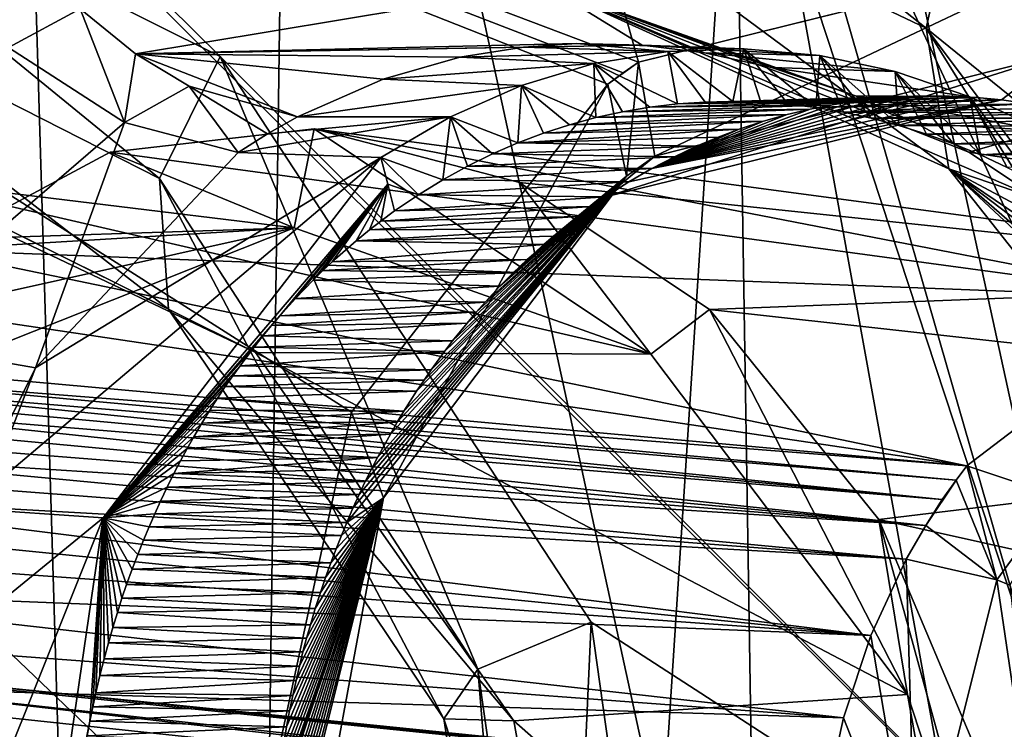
# Model space of a CAD drawing. Header units: metres. Extents: x -150 to 307, y -550 to 84.
# Tile 886 of 1056: x 197.62 to 199.82, y 21.53 to 23.11. Entities that reach past the tile are written whole.
import ezdxf

# ---------------------------------------------------------------- set-up
doc = ezdxf.new("R2010")
doc.units = ezdxf.units.M
doc.layers.add('solid_26006363', color=7, linetype='CONTINUOUS')

msp = doc.modelspace()

# ---------------------------------------------------------------- linework, layer by layer
at = {"layer": 'solid_26006363'}
for points in [[(198.146072, 19.081144, 915.328857), (191.749893, 36.108906, 906.628174), (198.41069, 38.132439, 912.562683)], [(201.605789, 19.081154, 918.411316), (198.146072, 19.081144, 915.328857), (198.41069, 38.132439, 912.562683)], [(201.605789, 19.081154, 918.411316), (198.41069, 38.132439, 912.562683), (205.239792, 37.984932, 918.647217)], [(198.146072, 19.081144, 915.328857), (194.786896, 17.972216, 912.335938), (191.749893, 36.108906, 906.628174)], [(195.57663, 23.699755, 914.655701), (198.959854, 19.839836, 918.063721), (199.6026, 29.737734, 917.342285)], [(199.6026, 29.737734, 917.342285), (198.959854, 19.839836, 918.063721), (202.936172, 23.730301, 921.004456)], [(197.49939, 28.427597, 887.107788), (197.543106, 21.500381, 886.020935), (197.745209, 20.259525, 886.010071)], [(199.273422, 20.28787, 887.226379), (197.49939, 28.427597, 887.107788), (197.745209, 20.259525, 886.010071)], [(199.213806, 23.998127, 887.716125), (197.49939, 28.427597, 887.107788), (199.273422, 20.28787, 887.226379)], [(200.112289, 20.98333, 886.060059), (197.798233, 28.011444, 885.341064), (198.491455, 28.405952, 885.955994)], [(200.112289, 20.98333, 886.060059), (198.491455, 28.405952, 885.955994), (200.232315, 23.810326, 886.566345)], [(194.854202, 26.207144, 882.780518), (197.798233, 28.011444, 885.341064), (200.112289, 20.98333, 886.060059)], [(194.400238, 24.759024, 875.963806), (197.892883, 26.980333, 878.891357), (199.002686, 23.019934, 879.107117)], [(202.824585, 23.965431, 882.221741), (199.002686, 23.019934, 879.107117), (197.892883, 26.980333, 878.891357)], [(198.069107, 23.032171, 884.737427), (194.854202, 26.207144, 882.780518), (200.112289, 20.98333, 886.060059)], [(198.069107, 23.032171, 884.737427), (196.869461, 23.629568, 883.897461), (194.854202, 26.207144, 882.780518)], [(204.324173, 19.64069, 891.250977), (202.098785, 24.911438, 890.194153), (199.213806, 23.998127, 887.716125)], [(198.968033, 22.99572, 879.077209), (194.400238, 24.759024, 875.963806), (199.002686, 23.019934, 879.107117)], [(198.32724, 20.086967, 878.185974), (196.227356, 18.854387, 876.440918), (194.400238, 24.759024, 875.963806)], [(198.136459, 21.19021, 878.190125), (198.32724, 20.086967, 878.185974), (194.400238, 24.759024, 875.963806)], [(198.361938, 22.23838, 878.508057), (198.136459, 21.19021, 878.190125), (194.400238, 24.759024, 875.963806)], [(198.934006, 22.970604, 879.047729), (198.361938, 22.23838, 878.508057), (194.400238, 24.759024, 875.963806)], [(198.968033, 22.99572, 879.077209), (198.934006, 22.970604, 879.047729), (194.400238, 24.759024, 875.963806)], [(199.213806, 23.998127, 887.716125), (199.273422, 20.28787, 887.226379), (200.32019, 17.883802, 887.765198)], [(199.213806, 23.998127, 887.716125), (200.32019, 17.883802, 887.765198), (200.719086, 18.770084, 888.194092)], [(199.213806, 23.998127, 887.716125), (200.719086, 18.770084, 888.194092), (201.443634, 19.205572, 888.835632)], [(204.324173, 19.64069, 891.250977), (199.213806, 23.998127, 887.716125), (201.443634, 19.205572, 888.835632)], [(202.824585, 23.965431, 882.221741), (200.007629, 23.269302, 879.912598), (199.002686, 23.019934, 879.107117)], [(198.599701, 23.593208, 881.721497), (199.644623, 23.095692, 882.432251), (198.601288, 23.922085, 881.850281)], [(199.644623, 23.095692, 882.432251), (199.717163, 23.425951, 882.640137), (198.601288, 23.922085, 881.850281)], [(198.959854, 19.839836, 918.063721), (202.146072, 11.879212, 921.398987), (202.936172, 23.730301, 921.004456)], [(195.57663, 23.699755, 914.655701), (195.273636, 11.861662, 915.513367), (198.959854, 19.839836, 918.063721)], [(197.933594, 22.760513, 884.495178), (196.869461, 23.629568, 883.897461), (198.069107, 23.032171, 884.737427)], [(197.933594, 22.760513, 884.495178), (196.887268, 23.293135, 883.778992), (196.869461, 23.629568, 883.897461)], [(199.695297, 22.781904, 881.978027), (199.644623, 23.095692, 882.432251), (198.599701, 23.593208, 881.721497)], [(198.794983, 23.190557, 881.394226), (199.695297, 22.781904, 881.978027), (198.599701, 23.593208, 881.721497)], [(201.433121, 23.530312, 884.008545), (199.717163, 23.425951, 882.640137), (200.625717, 22.302073, 883.188843)], [(199.644623, 23.095692, 882.432251), (200.625717, 22.302073, 883.188843), (199.717163, 23.425951, 882.640137)], [(197.756485, 23.138479, 880.78595), (197.523209, 23.417162, 880.884644), (197.59668, 23.052797, 880.661499)], [(197.954147, 22.468914, 884.057739), (197.067123, 22.909077, 883.467529), (196.887268, 23.293135, 883.778992)], [(197.954147, 22.468914, 884.057739), (196.887268, 23.293135, 883.778992), (197.933594, 22.760513, 884.495178)], [(199.039124, 22.810188, 879.233032), (199.002686, 23.019934, 879.107117), (200.007629, 23.269302, 879.912598)], [(199.948471, 23.03956, 879.956543), (199.039124, 22.810188, 879.233032), (200.007629, 23.269302, 879.912598)], [(198.794983, 23.190557, 881.394226), (197.756485, 23.138479, 880.78595), (197.880325, 23.038101, 880.703003)], [(199.010452, 23.057377, 880.941162), (198.794983, 23.190557, 881.394226), (197.880325, 23.038101, 880.703003)], [(199.899429, 22.712849, 881.512085), (199.695297, 22.781904, 881.978027), (198.794983, 23.190557, 881.394226)], [(199.739349, 22.819084, 881.417908), (199.899429, 22.712849, 881.512085), (198.794983, 23.190557, 881.394226)], [(199.621811, 22.8836, 881.346191), (199.739349, 22.819084, 881.417908), (198.794983, 23.190557, 881.394226)], [(199.486435, 22.944962, 881.260559), (199.621811, 22.8836, 881.346191), (198.794983, 23.190557, 881.394226)], [(199.299316, 23.007856, 881.138367), (199.486435, 22.944962, 881.260559), (198.794983, 23.190557, 881.394226)], [(199.149902, 23.040504, 881.037598), (199.299316, 23.007856, 881.138367), (198.794983, 23.190557, 881.394226)], [(199.010452, 23.057377, 880.941162), (199.149902, 23.040504, 881.037598), (198.794983, 23.190557, 881.394226)], [(197.756485, 23.138479, 880.78595), (197.59668, 23.052797, 880.661499), (197.855743, 22.884974, 880.494324)], [(197.880325, 23.038101, 880.703003), (197.756485, 23.138479, 880.78595), (197.855743, 22.884974, 880.494324)], [(199.644623, 23.095692, 882.432251), (200.406616, 22.080557, 882.849304), (200.625717, 22.302073, 883.188843)], [(200.369125, 21.930296, 882.316956), (200.406616, 22.080557, 882.849304), (199.644623, 23.095692, 882.432251)], [(199.695297, 22.781904, 881.978027), (200.369125, 21.930296, 882.316956), (199.644623, 23.095692, 882.432251)], [(197.293198, 22.401176, 880.098206), (197.855743, 22.884974, 880.494324), (197.59668, 23.052797, 880.661499)], [(198.864868, 23.061115, 880.837891), (199.010452, 23.057377, 880.941162), (197.880325, 23.038101, 880.703003)], [(198.745911, 23.053413, 880.751892), (198.864868, 23.061115, 880.837891), (197.880325, 23.038101, 880.703003)], [(198.603699, 23.030678, 880.645996), (198.745911, 23.053413, 880.751892), (197.880325, 23.038101, 880.703003)], [(199.068161, 23.043869, 880.427307), (198.745911, 23.053413, 880.751892), (198.603699, 23.030678, 880.645996)], [(199.068161, 23.043869, 880.427307), (198.864868, 23.061115, 880.837891), (198.745911, 23.053413, 880.751892)], [(199.237427, 23.049616, 880.558044), (199.010452, 23.057377, 880.941162), (198.864868, 23.061115, 880.837891)], [(199.237427, 23.049616, 880.558044), (198.864868, 23.061115, 880.837891), (199.068161, 23.043869, 880.427307)], [(199.40744, 23.034325, 880.686523), (199.149902, 23.040504, 881.037598), (199.010452, 23.057377, 880.941162)], [(199.40744, 23.034325, 880.686523), (199.010452, 23.057377, 880.941162), (199.237427, 23.049616, 880.558044)], [(199.237427, 23.049616, 880.558044), (199.068161, 23.043869, 880.427307), (199.213333, 22.932144, 880.5224)], [(199.237427, 23.049616, 880.558044), (199.213333, 22.932144, 880.5224), (199.275253, 22.930576, 880.569702)], [(199.237427, 23.049616, 880.558044), (199.275253, 22.930576, 880.569702), (199.336777, 22.926092, 880.616394)], [(199.237427, 23.049616, 880.558044), (199.336777, 22.926092, 880.616394), (199.398209, 22.918657, 880.662598)], [(199.40744, 23.034325, 880.686523), (199.237427, 23.049616, 880.558044), (199.398209, 22.918657, 880.662598)], [(198.000259, 22.966417, 880.606262), (197.880325, 23.038101, 880.703003), (197.855743, 22.884974, 880.494324)], [(198.241745, 22.89805, 880.362671), (197.880325, 23.038101, 880.703003), (198.000259, 22.966417, 880.606262)], [(198.432617, 22.982172, 880.514343), (197.880325, 23.038101, 880.703003), (198.241745, 22.89805, 880.362671)], [(198.432617, 22.982172, 880.514343), (198.603699, 23.030678, 880.645996), (197.880325, 23.038101, 880.703003)], [(198.644302, 21.665516, 884.872925), (197.933594, 22.760513, 884.495178), (198.069107, 23.032171, 884.737427)], [(198.897003, 21.770149, 885.204224), (198.069107, 23.032171, 884.737427), (200.112289, 20.98333, 886.060059)], [(198.644302, 21.665516, 884.872925), (198.069107, 23.032171, 884.737427), (198.897003, 21.770149, 885.204224)], [(198.903107, 23.016459, 880.296875), (198.603699, 23.030678, 880.645996), (198.432617, 22.982172, 880.514343)], [(199.068161, 23.043869, 880.427307), (198.603699, 23.030678, 880.645996), (198.903107, 23.016459, 880.296875)], [(199.068161, 23.043869, 880.427307), (198.903107, 23.016459, 880.296875), (199.089386, 22.926504, 880.426392)], [(199.948471, 23.03956, 879.956543), (198.929245, 22.71912, 879.432556), (199.039124, 22.810188, 879.233032)], [(199.948471, 23.03956, 879.956543), (199.812744, 22.935516, 880.129395), (198.929245, 22.71912, 879.432556)], [(199.068161, 23.043869, 880.427307), (199.089386, 22.926504, 880.426392), (199.151291, 22.930788, 880.474548)], [(199.068161, 23.043869, 880.427307), (199.151291, 22.930788, 880.474548), (199.213333, 22.932144, 880.5224)], [(199.574966, 22.998753, 880.810425), (199.299316, 23.007856, 881.138367), (199.149902, 23.040504, 881.037598)], [(199.574966, 22.998753, 880.810425), (199.149902, 23.040504, 881.037598), (199.40744, 23.034325, 880.686523)], [(199.40744, 23.034325, 880.686523), (199.398209, 22.918657, 880.662598), (199.459961, 22.908243, 880.708618)], [(199.40744, 23.034325, 880.686523), (199.459961, 22.908243, 880.708618), (199.521774, 22.894882, 880.754333)], [(199.40744, 23.034325, 880.686523), (199.521774, 22.894882, 880.754333), (199.583481, 22.878605, 880.799561)], [(199.574966, 22.998753, 880.810425), (199.40744, 23.034325, 880.686523), (199.583481, 22.878605, 880.799561)], [(199.874527, 22.926916, 880.1745), (199.812744, 22.935516, 880.129395), (199.948471, 23.03956, 879.956543)], [(198.903107, 23.016459, 880.296875), (198.432617, 22.982172, 880.514343), (198.741714, 22.967669, 880.166321)], [(198.903107, 23.016459, 880.296875), (198.741714, 22.967669, 880.166321), (198.907288, 22.896099, 880.282471)], [(198.903107, 23.016459, 880.296875), (198.907288, 22.896099, 880.282471), (198.967102, 22.909153, 880.3302)], [(198.903107, 23.016459, 880.296875), (198.967102, 22.909153, 880.3302), (199.027893, 22.919291, 880.378235)], [(198.903107, 23.016459, 880.296875), (199.027893, 22.919291, 880.378235), (199.089386, 22.926504, 880.426392)], [(198.968033, 22.99572, 879.077209), (199.002686, 23.019934, 879.107117), (198.934006, 22.970604, 879.047729)], [(198.976044, 22.765615, 879.177612), (198.934006, 22.970604, 879.047729), (199.002686, 23.019934, 879.107117)], [(198.976044, 22.765615, 879.177612), (199.002686, 23.019934, 879.107117), (199.039124, 22.810188, 879.233032)], [(199.742035, 22.942734, 880.931274), (199.486435, 22.944962, 881.260559), (199.299316, 23.007856, 881.138367)], [(199.742035, 22.942734, 880.931274), (199.299316, 23.007856, 881.138367), (199.574966, 22.998753, 880.810425)], [(198.741714, 22.967669, 880.166321), (198.432617, 22.982172, 880.514343), (198.241745, 22.89805, 880.362671)], [(199.574966, 22.998753, 880.810425), (199.583481, 22.878605, 880.799561), (199.644836, 22.859447, 880.844116)], [(199.574966, 22.998753, 880.810425), (199.644836, 22.859447, 880.844116), (199.705658, 22.837448, 880.887878)], [(199.574966, 22.998753, 880.810425), (199.705658, 22.837448, 880.887878), (199.765701, 22.812645, 880.930725)], [(199.742035, 22.942734, 880.931274), (199.574966, 22.998753, 880.810425), (199.765701, 22.812645, 880.930725)], [(198.000259, 22.966417, 880.606262), (197.855743, 22.884974, 880.494324), (198.109467, 22.817923, 880.252808)], [(198.174667, 22.859856, 880.307434), (198.000259, 22.966417, 880.606262), (198.109467, 22.817923, 880.252808)], [(198.174667, 22.859856, 880.307434), (198.241745, 22.89805, 880.362671), (198.000259, 22.966417, 880.606262)], [(198.741714, 22.967669, 880.166321), (198.241745, 22.89805, 880.362671), (198.583344, 22.897783, 880.035278)], [(198.433411, 22.047876, 878.659302), (198.361938, 22.23838, 878.508057), (198.934006, 22.970604, 879.047729)], [(198.433411, 22.047876, 878.659302), (198.934006, 22.970604, 879.047729), (198.976044, 22.765615, 879.177612)], [(198.741714, 22.967669, 880.166321), (198.583344, 22.897783, 880.035278), (198.733551, 22.839544, 880.141418)], [(198.741714, 22.967669, 880.166321), (198.733551, 22.839544, 880.141418), (198.790726, 22.861282, 880.188293)], [(198.741714, 22.967669, 880.166321), (198.790726, 22.861282, 880.188293), (198.848618, 22.880136, 880.235291)], [(198.741714, 22.967669, 880.166321), (198.848618, 22.880136, 880.235291), (198.907288, 22.896099, 880.282471)], [(199.812744, 22.935516, 880.129395), (198.981323, 22.752544, 879.476807), (198.929245, 22.71912, 879.432556)], [(199.812744, 22.935516, 880.129395), (199.032669, 22.782375, 879.519897), (198.981323, 22.752544, 879.476807)], [(199.646637, 22.944309, 880.00592), (199.594254, 22.942724, 879.966309), (199.032669, 22.782375, 879.519897)], [(199.696655, 22.943869, 880.043396), (199.646637, 22.944309, 880.00592), (199.032669, 22.782375, 879.519897)], [(199.756454, 22.940845, 880.087891), (199.696655, 22.943869, 880.043396), (199.032669, 22.782375, 879.519897)], [(199.594254, 22.942724, 879.966309), (199.539536, 22.938816, 879.924622), (199.032669, 22.782375, 879.519897)], [(199.812744, 22.935516, 880.129395), (199.756454, 22.940845, 880.087891), (199.032669, 22.782375, 879.519897)], [(199.539536, 22.938816, 879.924622), (199.482315, 22.932234, 879.880615), (199.032669, 22.782375, 879.519897)], [(199.089386, 22.926504, 880.426392), (199.539536, 22.938816, 879.924622), (199.594254, 22.942724, 879.966309)], [(199.151291, 22.930788, 880.474548), (199.089386, 22.926504, 880.426392), (199.594254, 22.942724, 879.966309)], [(199.089386, 22.926504, 880.426392), (199.482315, 22.932234, 879.880615), (199.539536, 22.938816, 879.924622)], [(199.151291, 22.930788, 880.474548), (199.594254, 22.942724, 879.966309), (199.646637, 22.944309, 880.00592)], [(199.213333, 22.932144, 880.5224), (199.151291, 22.930788, 880.474548), (199.646637, 22.944309, 880.00592)], [(199.213333, 22.932144, 880.5224), (199.646637, 22.944309, 880.00592), (199.696655, 22.943869, 880.043396)], [(199.275253, 22.930576, 880.569702), (199.213333, 22.932144, 880.5224), (199.696655, 22.943869, 880.043396)], [(199.275253, 22.930576, 880.569702), (199.696655, 22.943869, 880.043396), (199.756454, 22.940845, 880.087891)], [(199.336777, 22.926092, 880.616394), (199.275253, 22.930576, 880.569702), (199.756454, 22.940845, 880.087891)], [(199.336777, 22.926092, 880.616394), (199.756454, 22.940845, 880.087891), (199.812744, 22.935516, 880.129395)], [(199.398209, 22.918657, 880.662598), (199.336777, 22.926092, 880.616394), (199.812744, 22.935516, 880.129395)], [(199.398209, 22.918657, 880.662598), (199.812744, 22.935516, 880.129395), (199.874527, 22.926916, 880.1745)], [(199.906769, 22.866192, 881.047668), (199.621811, 22.8836, 881.346191), (199.486435, 22.944962, 881.260559)], [(199.906769, 22.866192, 881.047668), (199.486435, 22.944962, 881.260559), (199.742035, 22.942734, 880.931274)], [(199.742035, 22.942734, 880.931274), (199.765701, 22.812645, 880.930725), (199.824844, 22.785072, 880.972473)], [(199.742035, 22.942734, 880.931274), (199.824844, 22.785072, 880.972473), (199.883362, 22.754688, 881.013367)], [(199.906769, 22.866192, 881.047668), (199.742035, 22.942734, 880.931274), (199.883362, 22.754688, 881.013367)], [(198.907288, 22.896099, 880.282471), (199.334595, 22.903038, 879.765198), (199.385513, 22.91514, 879.805298)], [(198.967102, 22.909153, 880.3302), (198.907288, 22.896099, 880.282471), (199.385513, 22.91514, 879.805298)], [(198.967102, 22.909153, 880.3302), (199.385513, 22.91514, 879.805298), (199.434814, 22.924795, 879.843811)], [(199.027893, 22.919291, 880.378235), (198.967102, 22.909153, 880.3302), (199.434814, 22.924795, 879.843811)], [(199.027893, 22.919291, 880.378235), (199.434814, 22.924795, 879.843811), (199.482315, 22.932234, 879.880615)], [(199.089386, 22.926504, 880.426392), (199.027893, 22.919291, 880.378235), (199.482315, 22.932234, 879.880615)], [(199.482315, 22.932234, 879.880615), (199.434814, 22.924795, 879.843811), (199.032669, 22.782375, 879.519897)], [(199.434814, 22.924795, 879.843811), (199.385513, 22.91514, 879.805298), (199.032669, 22.782375, 879.519897)], [(199.385513, 22.91514, 879.805298), (199.334595, 22.903038, 879.765198), (199.032669, 22.782375, 879.519897)], [(199.459961, 22.908243, 880.708618), (199.398209, 22.918657, 880.662598), (199.874527, 22.926916, 880.1745)], [(199.459961, 22.908243, 880.708618), (199.874527, 22.926916, 880.1745), (199.926514, 22.917465, 880.212158)], [(199.459961, 22.908243, 880.708618), (199.926514, 22.917465, 880.212158), (199.975189, 22.90678, 880.247131)], [(198.147736, 22.371515, 883.619568), (197.330582, 22.760403, 883.080627), (197.067123, 22.909077, 883.467529)], [(198.147736, 22.371515, 883.619568), (197.067123, 22.909077, 883.467529), (197.954147, 22.468914, 884.057739)], [(198.583344, 22.897783, 880.035278), (198.109467, 22.817923, 880.252808), (198.428055, 22.80695, 879.903809)], [(198.583344, 22.897783, 880.035278), (198.174667, 22.859856, 880.307434), (198.109467, 22.817923, 880.252808)], [(198.583344, 22.897783, 880.035278), (198.241745, 22.89805, 880.362671), (198.174667, 22.859856, 880.307434)], [(198.583344, 22.897783, 880.035278), (198.428055, 22.80695, 879.903809), (198.56633, 22.757132, 880.001892)], [(198.583344, 22.897783, 880.035278), (198.56633, 22.757132, 880.001892), (198.621353, 22.787458, 880.048218)], [(198.583344, 22.897783, 880.035278), (198.621353, 22.787458, 880.048218), (198.677094, 22.814934, 880.094727)], [(198.583344, 22.897783, 880.035278), (198.677094, 22.814934, 880.094727), (198.733551, 22.839544, 880.141418)], [(198.848618, 22.880136, 880.235291), (199.281769, 22.888121, 879.723267), (199.334595, 22.903038, 879.765198)], [(198.907288, 22.896099, 880.282471), (198.848618, 22.880136, 880.235291), (199.334595, 22.903038, 879.765198)], [(199.334595, 22.903038, 879.765198), (199.281769, 22.888121, 879.723267), (199.032669, 22.782375, 879.519897)], [(199.521774, 22.894882, 880.754333), (199.459961, 22.908243, 880.708618), (199.975189, 22.90678, 880.247131)], [(199.521774, 22.894882, 880.754333), (199.975189, 22.90678, 880.247131), (200.020859, 22.895138, 880.279663)], [(199.583481, 22.878605, 880.799561), (199.521774, 22.894882, 880.754333), (200.020859, 22.895138, 880.279663)], [(199.583481, 22.878605, 880.799561), (200.020859, 22.895138, 880.279663), (200.084229, 22.87636, 880.324463)], [(197.293198, 22.401176, 880.098206), (197.657288, 22.337439, 879.833923), (197.855743, 22.884974, 880.494324)], [(197.855743, 22.884974, 880.494324), (197.657288, 22.337439, 879.833923), (198.109467, 22.817923, 880.252808)], [(198.278824, 22.870838, 881.692261), (197.824081, 22.818628, 881.33606), (198.234009, 22.650354, 881.625671)], [(200.226227, 22.492813, 878.646362), (197.824081, 22.818628, 881.33606), (198.278824, 22.870838, 881.692261)], [(198.278824, 22.870838, 881.692261), (198.234009, 22.650354, 881.625671), (199.029922, 22.367874, 882.199402)], [(200.819427, 22.532063, 879.123962), (198.278824, 22.870838, 881.692261), (198.737274, 22.750975, 882.028137)], [(198.737274, 22.750975, 882.028137), (198.278824, 22.870838, 881.692261), (199.029922, 22.367874, 882.199402)], [(200.819427, 22.532063, 879.123962), (200.226227, 22.492813, 878.646362), (198.278824, 22.870838, 881.692261)], [(198.733551, 22.839544, 880.141418), (199.180359, 22.8524, 879.641602), (199.227234, 22.8701, 879.679504)], [(198.790726, 22.861282, 880.188293), (198.733551, 22.839544, 880.141418), (199.227234, 22.8701, 879.679504)], [(198.790726, 22.861282, 880.188293), (199.227234, 22.8701, 879.679504), (199.281769, 22.888121, 879.723267)], [(198.848618, 22.880136, 880.235291), (198.790726, 22.861282, 880.188293), (199.281769, 22.888121, 879.723267)], [(199.281769, 22.888121, 879.723267), (199.227234, 22.8701, 879.679504), (199.032669, 22.782375, 879.519897)], [(199.227234, 22.8701, 879.679504), (199.180359, 22.8524, 879.641602), (199.032669, 22.782375, 879.519897)], [(199.644836, 22.859447, 880.844116), (199.583481, 22.878605, 880.799561), (200.084229, 22.87636, 880.324463)], [(199.906769, 22.866192, 881.047668), (199.739349, 22.819084, 881.417908), (199.621811, 22.8836, 881.346191)], [(199.644836, 22.859447, 880.844116), (200.084229, 22.87636, 880.324463), (200.142197, 22.856468, 880.365051)], [(198.733551, 22.839544, 880.141418), (199.132278, 22.832045, 879.602356), (199.180359, 22.8524, 879.641602)], [(199.180359, 22.8524, 879.641602), (199.132278, 22.832045, 879.602356), (199.032669, 22.782375, 879.519897)], [(199.705658, 22.837448, 880.887878), (199.644836, 22.859447, 880.844116), (200.142197, 22.856468, 880.365051)], [(199.705658, 22.837448, 880.887878), (200.142197, 22.856468, 880.365051), (200.195267, 22.835934, 880.401794)], [(200.065521, 22.769377, 881.156738), (199.739349, 22.819084, 881.417908), (199.906769, 22.866192, 881.047668)], [(198.733551, 22.839544, 880.141418), (198.677094, 22.814934, 880.094727), (199.132278, 22.832045, 879.602356)], [(198.677094, 22.814934, 880.094727), (199.083054, 22.808807, 879.561829), (199.132278, 22.832045, 879.602356)], [(199.132278, 22.832045, 879.602356), (199.083054, 22.808807, 879.561829), (199.032669, 22.782375, 879.519897)], [(199.765701, 22.812645, 880.930725), (199.705658, 22.837448, 880.887878), (200.195267, 22.835934, 880.401794)], [(199.765701, 22.812645, 880.930725), (200.195267, 22.835934, 880.401794), (200.243668, 22.815216, 880.435059)], [(200.226227, 22.492813, 878.646362), (197.416809, 22.600849, 880.993652), (197.824081, 22.818628, 881.33606)], [(197.824081, 22.818628, 881.33606), (197.416809, 22.600849, 880.993652), (198.234009, 22.650354, 881.625671)], [(197.501556, 22.023462, 879.660034), (197.808502, 22.002707, 879.317749), (198.428055, 22.80695, 879.903809)], [(197.657288, 22.337439, 879.833923), (197.501556, 22.023462, 879.660034), (198.428055, 22.80695, 879.903809)], [(198.109467, 22.817923, 880.252808), (197.657288, 22.337439, 879.833923), (198.428055, 22.80695, 879.903809)], [(198.443283, 22.74745, 879.906738), (198.428055, 22.80695, 879.903809), (197.808502, 22.002707, 879.317749)], [(198.428055, 22.80695, 879.903809), (198.512039, 22.723959, 879.955688), (198.56633, 22.757132, 880.001892)], [(198.443283, 22.74745, 879.906738), (198.512039, 22.723959, 879.955688), (198.428055, 22.80695, 879.903809)], [(198.677094, 22.814934, 880.094727), (198.621353, 22.787458, 880.048218), (199.083054, 22.808807, 879.561829)], [(198.621353, 22.787458, 880.048218), (199.032669, 22.782375, 879.519897), (199.083054, 22.808807, 879.561829)], [(198.976044, 22.765615, 879.177612), (199.039124, 22.810188, 879.233032), (198.929245, 22.71912, 879.432556)], [(200.065521, 22.769377, 881.156738), (199.899429, 22.712849, 881.512085), (199.739349, 22.819084, 881.417908)], [(199.824844, 22.785072, 880.972473), (199.765701, 22.812645, 880.930725), (200.243668, 22.815216, 880.435059)], [(198.621353, 22.787458, 880.048218), (198.56633, 22.757132, 880.001892), (199.032669, 22.782375, 879.519897)], [(198.56633, 22.757132, 880.001892), (198.981323, 22.752544, 879.476807), (199.032669, 22.782375, 879.519897)], [(200.528564, 22.003008, 881.829102), (200.369125, 21.930296, 882.316956), (199.695297, 22.781904, 881.978027)], [(200.454041, 22.122528, 881.798157), (200.528564, 22.003008, 881.829102), (199.695297, 22.781904, 881.978027)], [(200.320236, 22.30616, 881.736938), (200.454041, 22.122528, 881.798157), (199.695297, 22.781904, 881.978027)], [(200.212082, 22.431831, 881.68335), (200.320236, 22.30616, 881.736938), (199.695297, 22.781904, 881.978027)], [(200.045441, 22.594971, 881.594604), (200.212082, 22.431831, 881.68335), (199.695297, 22.781904, 881.978027)], [(199.899429, 22.712849, 881.512085), (200.045441, 22.594971, 881.594604), (199.695297, 22.781904, 881.978027)], [(198.234009, 22.650354, 881.625671), (196.512924, 22.593735, 882.450378), (197.330582, 22.760403, 883.080627)], [(199.029922, 22.367874, 882.199402), (198.234009, 22.650354, 881.625671), (197.330582, 22.760403, 883.080627)], [(199.029922, 22.367874, 882.199402), (197.330582, 22.760403, 883.080627), (198.147736, 22.371515, 883.619568)], [(198.568298, 21.554239, 884.364319), (197.954147, 22.468914, 884.057739), (197.933594, 22.760513, 884.495178)], [(198.568298, 21.554239, 884.364319), (197.933594, 22.760513, 884.495178), (198.644302, 21.665516, 884.872925)], [(198.351532, 21.992432, 878.885437), (198.433411, 22.047876, 878.659302), (198.976044, 22.765615, 879.177612)], [(198.365417, 22.024431, 878.900879), (198.351532, 21.992432, 878.885437), (198.976044, 22.765615, 879.177612)], [(198.379272, 22.054848, 878.916016), (198.365417, 22.024431, 878.900879), (198.976044, 22.765615, 879.177612)], [(198.393021, 22.083744, 878.930908), (198.379272, 22.054848, 878.916016), (198.976044, 22.765615, 879.177612)], [(198.406647, 22.111176, 878.945435), (198.393021, 22.083744, 878.930908), (198.976044, 22.765615, 879.177612)], [(198.42009, 22.137201, 878.959595), (198.406647, 22.111176, 878.945435), (198.976044, 22.765615, 879.177612)], [(198.448944, 22.189865, 878.989502), (198.42009, 22.137201, 878.959595), (198.976044, 22.765615, 879.177612)], [(198.464172, 22.216093, 879.005066), (198.448944, 22.189865, 878.989502), (198.976044, 22.765615, 879.177612)], [(198.479004, 22.240673, 879.02002), (198.464172, 22.216093, 879.005066), (198.976044, 22.765615, 879.177612)], [(198.507339, 22.285263, 879.048279), (198.479004, 22.240673, 879.02002), (198.976044, 22.765615, 879.177612)], [(198.524078, 22.310276, 879.064758), (198.507339, 22.285263, 879.048279), (198.976044, 22.765615, 879.177612)], [(198.540085, 22.333309, 879.080383), (198.524078, 22.310276, 879.064758), (198.976044, 22.765615, 879.177612)], [(198.569748, 22.373989, 879.109009), (198.540085, 22.333309, 879.080383), (198.976044, 22.765615, 879.177612)], [(198.587845, 22.397583, 879.126282), (198.569748, 22.373989, 879.109009), (198.976044, 22.765615, 879.177612)], [(198.620193, 22.437675, 879.156799), (198.587845, 22.397583, 879.126282), (198.976044, 22.765615, 879.177612)], [(198.641403, 22.462622, 879.176636), (198.620193, 22.437675, 879.156799), (198.976044, 22.765615, 879.177612)], [(198.6604, 22.484102, 879.194275), (198.641403, 22.462622, 879.176636), (198.976044, 22.765615, 879.177612)], [(198.693466, 22.519691, 879.224609), (198.6604, 22.484102, 879.194275), (198.976044, 22.765615, 879.177612)], [(198.723267, 22.54994, 879.251709), (198.693466, 22.519691, 879.224609), (198.976044, 22.765615, 879.177612)], [(198.754257, 22.579672, 879.279602), (198.723267, 22.54994, 879.251709), (198.976044, 22.765615, 879.177612)], [(198.791321, 22.613075, 879.312561), (198.754257, 22.579672, 879.279602), (198.976044, 22.765615, 879.177612)], [(198.812912, 22.631502, 879.331665), (198.791321, 22.613075, 879.312561), (198.976044, 22.765615, 879.177612)], [(198.833252, 22.648216, 879.349487), (198.812912, 22.631502, 879.331665), (198.976044, 22.765615, 879.177612)], [(198.833252, 22.648216, 879.349487), (198.976044, 22.765615, 879.177612), (198.868149, 22.675461, 879.379944)], [(198.898438, 22.697721, 879.406128), (198.868149, 22.675461, 879.379944), (198.976044, 22.765615, 879.177612)], [(198.898438, 22.697721, 879.406128), (198.976044, 22.765615, 879.177612), (198.929245, 22.71912, 879.432556)], [(198.443283, 22.74745, 879.906738), (197.808502, 22.002707, 879.317749), (198.202286, 22.453817, 879.68103)], [(198.443283, 22.74745, 879.906738), (198.202286, 22.453817, 879.68103), (198.237045, 22.492441, 879.713013)], [(198.443283, 22.74745, 879.906738), (198.237045, 22.492441, 879.713013), (198.276596, 22.533463, 879.748962)], [(198.443283, 22.74745, 879.906738), (198.276596, 22.533463, 879.748962), (198.298386, 22.554798, 879.768616)], [(198.443283, 22.74745, 879.906738), (198.298386, 22.554798, 879.768616), (198.318771, 22.574015, 879.786865)], [(198.443283, 22.74745, 879.906738), (198.318771, 22.574015, 879.786865), (198.372314, 22.62118, 879.834412)], [(198.443283, 22.74745, 879.906738), (198.372314, 22.62118, 879.834412), (198.402328, 22.645655, 879.860779)], [(198.443283, 22.74745, 879.906738), (198.402328, 22.645655, 879.860779), (198.427704, 22.665325, 879.882996)], [(198.443283, 22.74745, 879.906738), (198.427704, 22.665325, 879.882996), (198.458466, 22.687954, 879.909668)], [(198.443283, 22.74745, 879.906738), (198.458466, 22.687954, 879.909668), (198.512039, 22.723959, 879.955688)], [(198.56633, 22.757132, 880.001892), (198.512039, 22.723959, 879.955688), (198.981323, 22.752544, 879.476807)], [(198.512039, 22.723959, 879.955688), (198.929245, 22.71912, 879.432556), (198.981323, 22.752544, 879.476807)], [(200.819427, 22.532063, 879.123962), (198.737274, 22.750975, 882.028137), (199.161362, 22.467506, 882.315796)], [(199.161362, 22.467506, 882.315796), (198.737274, 22.750975, 882.028137), (199.029922, 22.367874, 882.199402)], [(198.512039, 22.723959, 879.955688), (198.458466, 22.687954, 879.909668), (198.929245, 22.71912, 879.432556)], [(198.458466, 22.687954, 879.909668), (198.898438, 22.697721, 879.406128), (198.929245, 22.71912, 879.432556)], [(198.427704, 22.665325, 879.882996), (198.868149, 22.675461, 879.379944), (198.898438, 22.697721, 879.406128)], [(198.458466, 22.687954, 879.909668), (198.427704, 22.665325, 879.882996), (198.898438, 22.697721, 879.406128)], [(198.402328, 22.645655, 879.860779), (198.833252, 22.648216, 879.349487), (198.868149, 22.675461, 879.379944)], [(198.402328, 22.645655, 879.860779), (198.868149, 22.675461, 879.379944), (198.427704, 22.665325, 879.882996)], [(198.234009, 22.650354, 881.625671), (197.479614, 22.35046, 881.005188), (196.512924, 22.593735, 882.450378)], [(197.448273, 22.475641, 880.999451), (198.234009, 22.650354, 881.625671), (197.416809, 22.600849, 880.993652)], [(197.448273, 22.475641, 880.999451), (197.479614, 22.35046, 881.005188), (198.234009, 22.650354, 881.625671)], [(198.372314, 22.62118, 879.834412), (198.812912, 22.631502, 879.331665), (198.833252, 22.648216, 879.349487)], [(198.402328, 22.645655, 879.860779), (198.372314, 22.62118, 879.834412), (198.833252, 22.648216, 879.349487)], [(198.372314, 22.62118, 879.834412), (198.791321, 22.613075, 879.312561), (198.812912, 22.631502, 879.331665)], [(198.372314, 22.62118, 879.834412), (198.318771, 22.574015, 879.786865), (198.791321, 22.613075, 879.312561)], [(198.318771, 22.574015, 879.786865), (198.754257, 22.579672, 879.279602), (198.791321, 22.613075, 879.312561)], [(199.735031, 22.118969, 878.215393), (197.286835, 22.483606, 880.877808), (197.416809, 22.600849, 880.993652)], [(200.226227, 22.492813, 878.646362), (199.735031, 22.118969, 878.215393), (197.416809, 22.600849, 880.993652)], [(198.298386, 22.554798, 879.768616), (198.723267, 22.54994, 879.251709), (198.754257, 22.579672, 879.279602)], [(198.318771, 22.574015, 879.786865), (198.298386, 22.554798, 879.768616), (198.754257, 22.579672, 879.279602)], [(198.298386, 22.554798, 879.768616), (198.276596, 22.533463, 879.748962), (198.723267, 22.54994, 879.251709)], [(198.276596, 22.533463, 879.748962), (198.693466, 22.519691, 879.224609), (198.723267, 22.54994, 879.251709)], [(198.276596, 22.533463, 879.748962), (198.237045, 22.492441, 879.713013), (198.693466, 22.519691, 879.224609)], [(198.237045, 22.492441, 879.713013), (198.6604, 22.484102, 879.194275), (198.693466, 22.519691, 879.224609)], [(201.380081, 22.22179, 879.540344), (200.819427, 22.532063, 879.123962), (199.161362, 22.467506, 882.315796)], [(199.735031, 22.118969, 878.215393), (197.169891, 22.34967, 880.769531), (197.286835, 22.483606, 880.877808)], [(198.237045, 22.492441, 879.713013), (198.202286, 22.453817, 879.68103), (198.6604, 22.484102, 879.194275)], [(198.202286, 22.453817, 879.68103), (198.641403, 22.462622, 879.176636), (198.6604, 22.484102, 879.194275)], [(199.939102, 22.051338, 878.091614), (199.735031, 22.118969, 878.215393), (200.226227, 22.492813, 878.646362)], [(197.808502, 22.002707, 879.317749), (198.183853, 22.432253, 879.663879), (198.202286, 22.453817, 879.68103)], [(198.724319, 21.550272, 883.902222), (198.147736, 22.371515, 883.619568), (197.954147, 22.468914, 884.057739)], [(198.724319, 21.550272, 883.902222), (197.954147, 22.468914, 884.057739), (198.568298, 21.554239, 884.364319)], [(198.183853, 22.432253, 879.663879), (198.620193, 22.437675, 879.156799), (198.641403, 22.462622, 879.176636)], [(198.202286, 22.453817, 879.68103), (198.183853, 22.432253, 879.663879), (198.641403, 22.462622, 879.176636)], [(199.161362, 22.467506, 882.315796), (199.029922, 22.367874, 882.199402), (199.602875, 21.608782, 882.538513)], [(201.380081, 22.22179, 879.540344), (199.161362, 22.467506, 882.315796), (199.538681, 21.999056, 882.542908)], [(199.538681, 21.999056, 882.542908), (199.161362, 22.467506, 882.315796), (199.602875, 21.608782, 882.538513)], [(197.808502, 22.002707, 879.317749), (198.164658, 22.408979, 879.645996), (198.183853, 22.432253, 879.663879)], [(198.164658, 22.408979, 879.645996), (198.587845, 22.397583, 879.126282), (198.620193, 22.437675, 879.156799)], [(198.183853, 22.432253, 879.663879), (198.164658, 22.408979, 879.645996), (198.620193, 22.437675, 879.156799)], [(197.808502, 22.002707, 879.317749), (198.144745, 22.383869, 879.627258), (198.164658, 22.408979, 879.645996)], [(198.164658, 22.408979, 879.645996), (198.144745, 22.383869, 879.627258), (198.587845, 22.397583, 879.126282)], [(197.293198, 22.401176, 880.098206), (197.397522, 21.667332, 879.515564), (197.657288, 22.337439, 879.833923)], [(198.144745, 22.383869, 879.627258), (198.569748, 22.373989, 879.109009), (198.587845, 22.397583, 879.126282)], [(197.808502, 22.002707, 879.317749), (198.11348, 22.342367, 879.597534), (198.144745, 22.383869, 879.627258)], [(198.144745, 22.383869, 879.627258), (198.11348, 22.342367, 879.597534), (198.569748, 22.373989, 879.109009)], [(198.11348, 22.342367, 879.597534), (198.540085, 22.333309, 879.080383), (198.569748, 22.373989, 879.109009)], [(199.602875, 21.608782, 882.538513), (199.029922, 22.367874, 882.199402), (198.147736, 22.371515, 883.619568)], [(199.602875, 21.608782, 882.538513), (198.147736, 22.371515, 883.619568), (198.724319, 21.550272, 883.902222)], [(197.148468, 22.321342, 880.749207), (197.169891, 22.34967, 880.769531), (199.735031, 22.118969, 878.215393)], [(197.808502, 22.002707, 879.317749), (198.097244, 22.319715, 879.58197), (198.11348, 22.342367, 879.597534)], [(198.11348, 22.342367, 879.597534), (198.097244, 22.319715, 879.58197), (198.540085, 22.333309, 879.080383)], [(199.711533, 22.086628, 878.193359), (197.135681, 22.301674, 880.736633), (197.148468, 22.321342, 880.749207)], [(199.711533, 22.086628, 878.193359), (197.148468, 22.321342, 880.749207), (199.735031, 22.118969, 878.215393)], [(197.657288, 22.337439, 879.833923), (197.397522, 21.667332, 879.515564), (197.501556, 22.023462, 879.660034)], [(198.097244, 22.319715, 879.58197), (198.524078, 22.310276, 879.064758), (198.540085, 22.333309, 879.080383)], [(199.679855, 22.044044, 878.163452), (197.118774, 22.281261, 880.720886), (197.135681, 22.301674, 880.736633)], [(199.711533, 22.086628, 878.193359), (199.679855, 22.044044, 878.163452), (197.135681, 22.301674, 880.736633)], [(197.808502, 22.002707, 879.317749), (198.080612, 22.295675, 879.565918), (198.097244, 22.319715, 879.58197)], [(198.097244, 22.319715, 879.58197), (198.080612, 22.295675, 879.565918), (198.524078, 22.310276, 879.064758)], [(198.080612, 22.295675, 879.565918), (198.507339, 22.285263, 879.048279), (198.524078, 22.310276, 879.064758)], [(199.679855, 22.044044, 878.163452), (197.101379, 22.255653, 880.703979), (197.118774, 22.281261, 880.720886)], [(197.808502, 22.002707, 879.317749), (198.063599, 22.270151, 879.549316), (198.080612, 22.295675, 879.565918)], [(198.080612, 22.295675, 879.565918), (198.063599, 22.270151, 879.549316), (198.507339, 22.285263, 879.048279)], [(198.063599, 22.270151, 879.549316), (198.479004, 22.240673, 879.02002), (198.507339, 22.285263, 879.048279)], [(199.643356, 21.985868, 878.128479), (197.082947, 22.225477, 880.685669), (197.101379, 22.255653, 880.703979)], [(199.679855, 22.044044, 878.163452), (199.643356, 21.985868, 878.128479), (197.101379, 22.255653, 880.703979)], [(197.808502, 22.002707, 879.317749), (198.046219, 22.243031, 879.532227), (198.063599, 22.270151, 879.549316)], [(198.063599, 22.270151, 879.549316), (198.046219, 22.243031, 879.532227), (198.479004, 22.240673, 879.02002)], [(197.808502, 22.002707, 879.317749), (198.028503, 22.214207, 879.514648), (198.046219, 22.243031, 879.532227)], [(198.046219, 22.243031, 879.532227), (198.028503, 22.214207, 879.514648), (198.479004, 22.240673, 879.02002)], [(198.028503, 22.214207, 879.514648), (198.464172, 22.216093, 879.005066), (198.479004, 22.240673, 879.02002)], [(198.433411, 22.047876, 878.659302), (198.136459, 21.19021, 878.190125), (198.361938, 22.23838, 878.508057)], [(199.643356, 21.985868, 878.128479), (197.062439, 22.191368, 880.665161), (197.082947, 22.225477, 880.685669)], [(197.808502, 22.002707, 879.317749), (198.010452, 22.183546, 879.496582), (198.028503, 22.214207, 879.514648)], [(198.010452, 22.183546, 879.496582), (198.448944, 22.189865, 878.989502), (198.464172, 22.216093, 879.005066)], [(198.028503, 22.214207, 879.514648), (198.010452, 22.183546, 879.496582), (198.464172, 22.216093, 879.005066)], [(201.840775, 21.485731, 879.834045), (201.380081, 22.22179, 879.540344), (199.538681, 21.999056, 882.542908)], [(199.643356, 21.985868, 878.128479), (197.039642, 22.152693, 880.642334), (197.062439, 22.191368, 880.665161)], [(197.995819, 22.157612, 879.481812), (198.42009, 22.137201, 878.959595), (198.448944, 22.189865, 878.989502)], [(198.010452, 22.183546, 879.496582), (197.995819, 22.157612, 879.481812), (198.448944, 22.189865, 878.989502)], [(197.808502, 22.002707, 879.317749), (197.995819, 22.157612, 879.481812), (198.010452, 22.183546, 879.496582)], [(199.599792, 21.910627, 878.085754), (197.014709, 22.108355, 880.617004), (197.039642, 22.152693, 880.642334)], [(199.643356, 21.985868, 878.128479), (199.599792, 21.910627, 878.085754), (197.039642, 22.152693, 880.642334)], [(197.808502, 22.002707, 879.317749), (197.981018, 22.130367, 879.466675), (197.995819, 22.157612, 879.481812)], [(197.995819, 22.157612, 879.481812), (197.981018, 22.130367, 879.466675), (198.42009, 22.137201, 878.959595)], [(197.808502, 22.002707, 879.317749), (197.96608, 22.101679, 879.451233), (197.981018, 22.130367, 879.466675)], [(197.96608, 22.101679, 879.451233), (198.406647, 22.111176, 878.945435), (198.42009, 22.137201, 878.959595)], [(197.981018, 22.130367, 879.466675), (197.96608, 22.101679, 879.451233), (198.42009, 22.137201, 878.959595)], [(199.599792, 21.910627, 878.085754), (196.988037, 22.056875, 880.589417), (197.014709, 22.108355, 880.617004)], [(197.808502, 22.002707, 879.317749), (197.95105, 22.07155, 879.435547), (197.96608, 22.101679, 879.451233)], [(197.96608, 22.101679, 879.451233), (197.95105, 22.07155, 879.435547), (198.393021, 22.083744, 878.930908)], [(197.96608, 22.101679, 879.451233), (198.393021, 22.083744, 878.930908), (198.406647, 22.111176, 878.945435)], [(199.801849, 21.864727, 877.973938), (199.711533, 22.086628, 878.193359), (199.735031, 22.118969, 878.215393)], [(199.801849, 21.864727, 877.973938), (199.735031, 22.118969, 878.215393), (199.939102, 22.051338, 878.091614)], [(197.95105, 22.07155, 879.435547), (198.379272, 22.054848, 878.916016), (198.393021, 22.083744, 878.930908)], [(199.711533, 22.086628, 878.193359), (199.643356, 21.985868, 878.128479), (199.679855, 22.044044, 878.163452)], [(199.801849, 21.864727, 877.973938), (199.643356, 21.985868, 878.128479), (199.711533, 22.086628, 878.193359)], [(199.520767, 21.740583, 878.005127), (196.959824, 21.996939, 880.559448), (196.988037, 22.056875, 880.589417)], [(199.599792, 21.910627, 878.085754), (199.520767, 21.740583, 878.005127), (196.988037, 22.056875, 880.589417)], [(197.808502, 22.002707, 879.317749), (197.935913, 22.039816, 879.419556), (197.95105, 22.07155, 879.435547)], [(197.95105, 22.07155, 879.435547), (197.935913, 22.039816, 879.419556), (198.379272, 22.054848, 878.916016)], [(193.514297, 22.037674, 886.986084), (192.889801, 21.525274, 886.450684), (200.581802, 21.262506, 878.677185)], [(194.262741, 21.969074, 887.597961), (193.514297, 22.037674, 886.986084), (200.824371, 21.287292, 878.893311)], [(193.514297, 22.037674, 886.986084), (200.701996, 21.307087, 878.784302), (200.824371, 21.287292, 878.893311)], [(193.514297, 22.037674, 886.986084), (200.581802, 21.262506, 878.677185), (200.701996, 21.307087, 878.784302)], [(197.808502, 22.002707, 879.317749), (197.923279, 22.0121, 879.406067), (197.935913, 22.039816, 879.419556)], [(197.935913, 22.039816, 879.419556), (197.923279, 22.0121, 879.406067), (198.365417, 22.024431, 878.900879)], [(197.935913, 22.039816, 879.419556), (198.365417, 22.024431, 878.900879), (198.379272, 22.054848, 878.916016)], [(198.433411, 22.047876, 878.659302), (198.251785, 21.061508, 878.372681), (198.136459, 21.19021, 878.190125)], [(198.180267, 21.107834, 878.61792), (198.180664, 21.067335, 878.611877), (198.433411, 22.047876, 878.659302)], [(198.180527, 21.147377, 878.624329), (198.180267, 21.107834, 878.61792), (198.433411, 22.047876, 878.659302)], [(198.181381, 21.186008, 878.630981), (198.180527, 21.147377, 878.624329), (198.433411, 22.047876, 878.659302)], [(198.180664, 21.067335, 878.611877), (198.181442, 21.034815, 878.607361), (198.433411, 22.047876, 878.659302)], [(198.182785, 21.223692, 878.637939), (198.181381, 21.186008, 878.630981), (198.433411, 22.047876, 878.659302)], [(198.181442, 21.034815, 878.607361), (198.251785, 21.061508, 878.372681), (198.433411, 22.047876, 878.659302)], [(198.184723, 21.260437, 878.645203), (198.182785, 21.223692, 878.637939), (198.433411, 22.047876, 878.659302)], [(198.187149, 21.296286, 878.652649), (198.184723, 21.260437, 878.645203), (198.433411, 22.047876, 878.659302)], [(198.190033, 21.331282, 878.660278), (198.187149, 21.296286, 878.652649), (198.433411, 22.047876, 878.659302)], [(198.193329, 21.365387, 878.668091), (198.190033, 21.331282, 878.660278), (198.433411, 22.047876, 878.659302)], [(198.197021, 21.398621, 878.676086), (198.193329, 21.365387, 878.668091), (198.433411, 22.047876, 878.659302)], [(198.20108, 21.431036, 878.684265), (198.197021, 21.398621, 878.676086), (198.433411, 22.047876, 878.659302)], [(198.20549, 21.462685, 878.692505), (198.20108, 21.431036, 878.684265), (198.433411, 22.047876, 878.659302)], [(198.211288, 21.500269, 878.702759), (198.20549, 21.462685, 878.692505), (198.433411, 22.047876, 878.659302)], [(198.217514, 21.536695, 878.713196), (198.211288, 21.500269, 878.702759), (198.433411, 22.047876, 878.659302)], [(198.224152, 21.572081, 878.723694), (198.217514, 21.536695, 878.713196), (198.433411, 22.047876, 878.659302)], [(198.23114, 21.606447, 878.734375), (198.224152, 21.572081, 878.723694), (198.433411, 22.047876, 878.659302)], [(198.238464, 21.639774, 878.745117), (198.23114, 21.606447, 878.734375), (198.433411, 22.047876, 878.659302)], [(198.246078, 21.672144, 878.75592), (198.238464, 21.639774, 878.745117), (198.433411, 22.047876, 878.659302)], [(198.253983, 21.703608, 878.766785), (198.246078, 21.672144, 878.75592), (198.433411, 22.047876, 878.659302)], [(198.262131, 21.734144, 878.77771), (198.253983, 21.703608, 878.766785), (198.433411, 22.047876, 878.659302)], [(198.270508, 21.763777, 878.788635), (198.262131, 21.734144, 878.77771), (198.433411, 22.047876, 878.659302)], [(198.28154, 21.800579, 878.802734), (198.270508, 21.763777, 878.788635), (198.433411, 22.047876, 878.659302)], [(198.292831, 21.835936, 878.816772), (198.28154, 21.800579, 878.802734), (198.433411, 22.047876, 878.659302)], [(198.304337, 21.869896, 878.83075), (198.292831, 21.835936, 878.816772), (198.433411, 22.047876, 878.659302)], [(198.315994, 21.902481, 878.844604), (198.304337, 21.869896, 878.83075), (198.433411, 22.047876, 878.659302)], [(198.327774, 21.933727, 878.858337), (198.315994, 21.902481, 878.844604), (198.433411, 22.047876, 878.659302)], [(198.339645, 21.963709, 878.871948), (198.327774, 21.933727, 878.858337), (198.433411, 22.047876, 878.659302)], [(198.351532, 21.992432, 878.885437), (198.339645, 21.963709, 878.871948), (198.433411, 22.047876, 878.659302)], [(199.831482, 21.852526, 877.967651), (199.801849, 21.864727, 877.973938), (199.939102, 22.051338, 878.091614)], [(197.501556, 22.023462, 879.660034), (197.397522, 21.667332, 879.515564), (197.808502, 22.002707, 879.317749)], [(197.923279, 22.0121, 879.406067), (198.351532, 21.992432, 878.885437), (198.365417, 22.024431, 878.900879)], [(199.520767, 21.740583, 878.005127), (196.930328, 21.92701, 880.5271), (196.959824, 21.996939, 880.559448)], [(197.365448, 20.900196, 879.341553), (197.647141, 20.900192, 879.041565), (197.808502, 22.002707, 879.317749)], [(197.397522, 21.667332, 879.515564), (197.365448, 20.900196, 879.341553), (197.808502, 22.002707, 879.317749)], [(197.808502, 22.002707, 879.317749), (197.647141, 20.900192, 879.041565), (197.778503, 21.549473, 879.231018)], [(197.808502, 22.002707, 879.317749), (197.778503, 21.549473, 879.231018), (197.784958, 21.581388, 879.240417)], [(197.808502, 22.002707, 879.317749), (197.784958, 21.581388, 879.240417), (197.791702, 21.612427, 879.249878)], [(197.808502, 22.002707, 879.317749), (197.791702, 21.612427, 879.249878), (197.80072, 21.651007, 879.262085)], [(197.808502, 22.002707, 879.317749), (197.80072, 21.651007, 879.262085), (197.810059, 21.688095, 879.274414)], [(197.808502, 22.002707, 879.317749), (197.910645, 21.983202, 879.392334), (197.923279, 22.0121, 879.406067)], [(197.808502, 22.002707, 879.317749), (197.810059, 21.688095, 879.274414), (197.819717, 21.72382, 879.286743)], [(197.808502, 22.002707, 879.317749), (197.819717, 21.72382, 879.286743), (197.829651, 21.758278, 879.299133)], [(197.808502, 22.002707, 879.317749), (197.829651, 21.758278, 879.299133), (197.839783, 21.791407, 879.311462)], [(197.808502, 22.002707, 879.317749), (197.839783, 21.791407, 879.311462), (197.850098, 21.823292, 879.323792)], [(197.808502, 22.002707, 879.317749), (197.850098, 21.823292, 879.323792), (197.860565, 21.854044, 879.336121)], [(197.808502, 22.002707, 879.317749), (197.860565, 21.854044, 879.336121), (197.87294, 21.888491, 879.350342)], [(197.808502, 22.002707, 879.317749), (197.87294, 21.888491, 879.350342), (197.885422, 21.921421, 879.364502)], [(197.808502, 22.002707, 879.317749), (197.885422, 21.921421, 879.364502), (197.89801, 21.952984, 879.378479)], [(197.808502, 22.002707, 879.317749), (197.89801, 21.952984, 879.378479), (197.910645, 21.983202, 879.392334)], [(197.923279, 22.0121, 879.406067), (197.910645, 21.983202, 879.392334), (198.351532, 21.992432, 878.885437)], [(197.910645, 21.983202, 879.392334), (198.339645, 21.963709, 878.871948), (198.351532, 21.992432, 878.885437)], [(199.872437, 20.782869, 882.636963), (199.784698, 21.415997, 882.654114), (199.538681, 21.999056, 882.542908)], [(201.840775, 21.485731, 879.834045), (199.538681, 21.999056, 882.542908), (199.784698, 21.415997, 882.654114)], [(199.872437, 20.782869, 882.636963), (199.538681, 21.999056, 882.542908), (199.602875, 21.608782, 882.538513)], [(194.849228, 21.345678, 888.052551), (194.262741, 21.969074, 887.597961), (200.931396, 21.207657, 878.988708)], [(194.262741, 21.969074, 887.597961), (200.824371, 21.287292, 878.893311), (200.931396, 21.207657, 878.988708)], [(197.910645, 21.983202, 879.392334), (197.89801, 21.952984, 879.378479), (198.339645, 21.963709, 878.871948)], [(199.801849, 21.864727, 877.973938), (199.599792, 21.910627, 878.085754), (199.643356, 21.985868, 878.128479)], [(197.89801, 21.952984, 879.378479), (197.885422, 21.921421, 879.364502), (198.327774, 21.933727, 878.858337)], [(197.89801, 21.952984, 879.378479), (198.327774, 21.933727, 878.858337), (198.339645, 21.963709, 878.871948)], [(199.520767, 21.740583, 878.005127), (196.899948, 21.845341, 880.492432), (196.930328, 21.92701, 880.5271)], [(197.885422, 21.921421, 879.364502), (198.315994, 21.902481, 878.844604), (198.327774, 21.933727, 878.858337)], [(197.885422, 21.921421, 879.364502), (197.87294, 21.888491, 879.350342), (198.315994, 21.902481, 878.844604)], [(199.621765, 21.143467, 877.737), (199.520767, 21.740583, 878.005127), (199.599792, 21.910627, 878.085754)], [(199.621765, 21.143467, 877.737), (199.599792, 21.910627, 878.085754), (199.801849, 21.864727, 877.973938)], [(197.87294, 21.888491, 879.350342), (197.860565, 21.854044, 879.336121), (198.304337, 21.869896, 878.83075)], [(197.87294, 21.888491, 879.350342), (198.304337, 21.869896, 878.83075), (198.315994, 21.902481, 878.844604)], [(197.860565, 21.854044, 879.336121), (198.292831, 21.835936, 878.816772), (198.304337, 21.869896, 878.83075)], [(199.908463, 21.145821, 877.817322), (199.621765, 21.143467, 877.737), (199.801849, 21.864727, 877.973938)], [(199.908463, 21.145821, 877.817322), (199.801849, 21.864727, 877.973938), (199.831482, 21.852526, 877.967651)], [(199.459915, 21.556858, 877.937378), (196.869324, 21.7498, 880.455627), (196.899948, 21.845341, 880.492432)], [(199.520767, 21.740583, 878.005127), (199.459915, 21.556858, 877.937378), (196.899948, 21.845341, 880.492432)], [(197.860565, 21.854044, 879.336121), (197.850098, 21.823292, 879.323792), (198.292831, 21.835936, 878.816772)], [(197.850098, 21.823292, 879.323792), (197.839783, 21.791407, 879.311462), (198.28154, 21.800579, 878.802734)], [(197.850098, 21.823292, 879.323792), (198.28154, 21.800579, 878.802734), (198.292831, 21.835936, 878.816772)], [(197.839783, 21.791407, 879.311462), (198.270508, 21.763777, 878.788635), (198.28154, 21.800579, 878.802734)], [(197.839783, 21.791407, 879.311462), (197.829651, 21.758278, 879.299133), (198.270508, 21.763777, 878.788635)], [(199.459915, 21.556858, 877.937378), (196.83963, 21.637556, 880.417236), (196.869324, 21.7498, 880.455627)], [(197.829651, 21.758278, 879.299133), (197.819717, 21.72382, 879.286743), (198.262131, 21.734144, 878.77771)], [(197.829651, 21.758278, 879.299133), (198.262131, 21.734144, 878.77771), (198.270508, 21.763777, 878.788635)], [(198.832169, 20.339853, 884.817749), (198.644302, 21.665516, 884.872925), (198.897003, 21.770149, 885.204224)], [(198.832169, 20.339853, 884.817749), (198.897003, 21.770149, 885.204224), (199.116898, 20.204453, 885.164368)], [(199.116898, 20.204453, 885.164368), (198.897003, 21.770149, 885.204224), (200.112289, 20.98333, 886.060059)], [(197.819717, 21.72382, 879.286743), (198.253983, 21.703608, 878.766785), (198.262131, 21.734144, 878.77771)], [(199.621765, 21.143467, 877.737), (199.459915, 21.556858, 877.937378), (199.520767, 21.740583, 878.005127)], [(197.819717, 21.72382, 879.286743), (197.810059, 21.688095, 879.274414), (198.253983, 21.703608, 878.766785)], [(197.810059, 21.688095, 879.274414), (197.80072, 21.651007, 879.262085), (198.246078, 21.672144, 878.75592)], [(197.810059, 21.688095, 879.274414), (198.246078, 21.672144, 878.75592), (198.253983, 21.703608, 878.766785)], [(197.80072, 21.651007, 879.262085), (198.238464, 21.639774, 878.745117), (198.246078, 21.672144, 878.75592)], [(198.744537, 20.437706, 884.308228), (198.568298, 21.554239, 884.364319), (198.644302, 21.665516, 884.872925)], [(198.744537, 20.437706, 884.308228), (198.644302, 21.665516, 884.872925), (198.832169, 20.339853, 884.817749)], [(197.80072, 21.651007, 879.262085), (197.791702, 21.612427, 879.249878), (198.238464, 21.639774, 878.745117)], [(197.791702, 21.612427, 879.249878), (198.23114, 21.606447, 878.734375), (198.238464, 21.639774, 878.745117)], [(199.417862, 21.362509, 877.883484), (196.812698, 21.505354, 880.378174), (196.83963, 21.637556, 880.417236)], [(199.459915, 21.556858, 877.937378), (199.417862, 21.362509, 877.883484), (196.83963, 21.637556, 880.417236)], [(197.791702, 21.612427, 879.249878), (197.784958, 21.581388, 879.240417), (198.23114, 21.606447, 878.734375)], [(197.784958, 21.581388, 879.240417), (198.224152, 21.572081, 878.723694), (198.23114, 21.606447, 878.734375)], [(199.781204, 20.618626, 882.54364), (199.602875, 21.608782, 882.538513), (198.724319, 21.550272, 883.902222)], [(199.872437, 20.782869, 882.636963), (199.602875, 21.608782, 882.538513), (199.781204, 20.618626, 882.54364)], [(197.784958, 21.581388, 879.240417), (197.778503, 21.549473, 879.231018), (198.224152, 21.572081, 878.723694)], [(197.778503, 21.549473, 879.231018), (198.217514, 21.536695, 878.713196), (198.224152, 21.572081, 878.723694)], [(198.909515, 20.515024, 883.855713), (198.724319, 21.550272, 883.902222), (198.568298, 21.554239, 884.364319)], [(198.909515, 20.515024, 883.855713), (198.568298, 21.554239, 884.364319), (198.744537, 20.437706, 884.308228)], [(199.621765, 21.143467, 877.737), (199.417862, 21.362509, 877.883484), (199.459915, 21.556858, 877.937378)], [(197.647141, 20.900192, 879.041565), (197.772339, 21.516613, 879.221741), (197.778503, 21.549473, 879.231018)], [(197.778503, 21.549473, 879.231018), (197.772339, 21.516613, 879.221741), (198.217514, 21.536695, 878.713196)], [(197.772339, 21.516613, 879.221741), (198.211288, 21.500269, 878.702759), (198.217514, 21.536695, 878.713196)], [(199.781204, 20.618626, 882.54364), (198.724319, 21.550272, 883.902222), (198.909515, 20.515024, 883.855713)]]:
    msp.add_3dface(points, dxfattribs=at)

doc.saveas('drawing.dxf')
